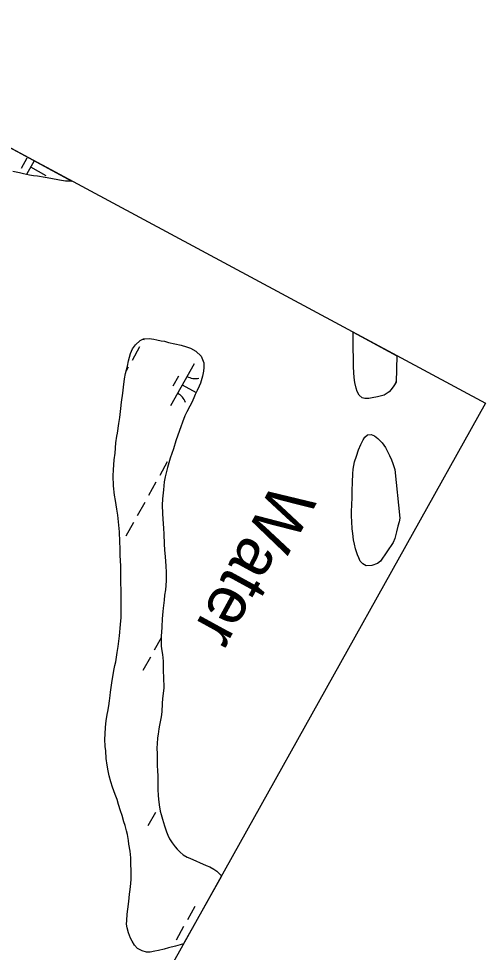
# Model space of a CAD drawing. Extents: x 3923531 to 3943530, y 207391 to 229799.
# Drawn here: x 3941086 to 3941569, y 221718 to 222685 of the extents above; entities that cross this region are included whole.
import ezdxf

# ---------------------------------------------------------------- set-up
doc = ezdxf.new("R2010")
doc.units = 0
for name, color, linetype in [('V-GRID-FRAM', 7, 'Continuous'), ('V-RIVR-IDEN', 7, 'Continuous'), ('V-TOPO-SHOR', 7, 'Continuous'), ('V-WETL-SWMP', 7, 'Continuous')]:
    doc.layers.add(name, color=color, linetype=linetype)

msp = doc.modelspace()

# ---------------------------------------------------------------- linework, layer by layer
at = {"layer": 'V-GRID-FRAM'}
msp.add_lwpolyline([(3941569.42, 222286.79), (3934196.47, 209089.08), (3926890.07, 213186.24), (3934009.8, 226348.12), (3941569.42, 222286.79)], dxfattribs=at)
at = {"layer": 'V-TOPO-SHOR'}
for points in [[(3941140.86, 222517.03), (3941134.2, 222516.99), (3941128.13, 222517.97), (3941119.21, 222519.74), (3941113.34, 222520.72), (3941105.45, 222521.9), (3941101.2, 222522.28), (3941097.15, 222523.07), (3941090.87, 222524.45), (3941086.81, 222525.44), (3941079.93, 222526.82)], [(3941188.43, 222170.91), (3941187.59, 222177.18), (3941186.12, 222186.28), (3941185.08, 222191.53), (3941184.02, 222201.44), (3941183.76, 222211.55), (3941183.93, 222218.03), (3941184.89, 222228.15), (3941185.66, 222235.24), (3941186.62, 222245.76), (3941187.59, 222252.64), (3941188.18, 222255.88), (3941189.75, 222265.81), (3941190.73, 222272.08), (3941191.69, 222281.6), (3941192.46, 222288.08), (3941193.63, 222297.39), (3941194.4, 222303.46), (3941195.37, 222312.17), (3941196.56, 222317.63), (3941198.54, 222325.33), (3941199.72, 222330.8), (3941201.71, 222338.5), (3941203.7, 222343.17), (3941206.92, 222347.23), (3941211.55, 222351.7), (3941215.18, 222353.75), (3941221.05, 222353.78), (3941225.91, 222353.2), (3941228.94, 222352.6), (3941233.6, 222351.42), (3941236.84, 222351.03), (3941241.1, 222349.84), (3941247.58, 222348.46), (3941254.06, 222346.87), (3941259.73, 222345.28), (3941263.79, 222343.89), (3941269.47, 222340.68), (3941274.96, 222335.65), (3941277.83, 222328.79), (3941277.85, 222323.93), (3941277.47, 222320.09), (3941276.28, 222315.02), (3941274.09, 222307.73), (3941272.69, 222304.68), (3941270.7, 222300.02), (3941268.7, 222295.76), (3941267.5, 222292.52), (3941265.1, 222287.65), (3941263.29, 222284), (3941260.09, 222277.91), (3941258.09, 222273.85), (3941255.49, 222267.17), (3941253.7, 222262.3), (3941250.71, 222253.79), (3941248.71, 222248.11), (3941246.13, 222239.6), (3941244.54, 222234.74), (3941242.94, 222230.07), (3941239.96, 222220.35), (3941237.58, 222210.62), (3941236.6, 222205.56), (3941235.83, 222197.06), (3941234.87, 222187.75), (3941234.5, 222181.47), (3941234.75, 222172.78), (3941235.18, 222166.91), (3941235.84, 222157.61), (3941236.28, 222151.34), (3941236.53, 222141.43), (3941236.97, 222134.75), (3941237.61, 222128.08), (3941238.48, 222118.17), (3941238.71, 222111.9), (3941238.56, 222103), (3941237.8, 222093.69), (3941237.02, 222088.22), (3941236.44, 222082.96), (3941235.67, 222074.66), (3941235.29, 222071.22), (3941234.52, 222063.73), (3941234.15, 222055.43), (3941233.78, 222049.56), (3941233.39, 222046.32), (3941233.42, 222040.46), (3941233.65, 222035.2), (3941234.08, 222030.55), (3941234.71, 222026.5), (3941235.56, 222019.83), (3941235.58, 222014.77), (3941235.61, 222009.11), (3941235.85, 222003.44), (3941236.11, 221991.91), (3941234.95, 221980.98), (3941234.37, 221975.92), (3941234.01, 221967.42), (3941233.43, 221961.96), (3941232.84, 221958.72), (3941231.66, 221953.45), (3941231.07, 221949.6), (3941230.29, 221944.14)], [(3941477.01, 222308.8), (3941474.6, 222304.74), (3941471.99, 222301.08), (3941469.78, 222298.64), (3941464.54, 222295.18), (3941457.67, 222293.52), (3941452.21, 222292.48), (3941448.58, 222291.86), (3941444.53, 222291.63), (3941441.69, 222292.63), (3941438.64, 222295.24), (3941436.6, 222299.08), (3941435.57, 222302.51), (3941434.12, 222308.37), (3941433.49, 222313.63), (3941432.83, 222324.14), (3941432.78, 222332.24), (3941432.31, 222344.98), (3941432.47, 222353.07), (3941432.54, 222360.32)], [(3941460.79, 222123.19), (3941457.77, 222120.95), (3941451.92, 222118.69), (3941446.05, 222118.46), (3941442.6, 222120.67), (3941439.75, 222123.28), (3941438.32, 222126.91), (3941436.89, 222129.94), (3941434.83, 222136.2), (3941433.79, 222141.05), (3941432.76, 222145.3), (3941432.12, 222151.97), (3941431.48, 222156.82), (3941431.04, 222164.51), (3941430.81, 222169.77), (3941430.78, 222175.43), (3941430.95, 222181.1), (3941431.31, 222189.8), (3941431.27, 222196.07), (3941431.63, 222204.97), (3941432.2, 222213.68), (3941432.57, 222218.73), (3941433.75, 222226.23), (3941435.74, 222232.11), (3941437.93, 222238.59), (3941440.33, 222244.27), (3941442.73, 222248.93), (3941444.54, 222251.78), (3941447.15, 222254.22), (3941451.2, 222254.44), (3941454.65, 222253.04), (3941458.1, 222250.23), (3941462.37, 222246), (3941464.21, 222243.58), (3941466.04, 222240.96), (3941468.49, 222236.33), (3941470.13, 222232.89), (3941472.18, 222228.25), (3941473.61, 222224.62), (3941475.78, 222218.27)], [(3941256.75, 221727.09), (3941253.29, 221726.16), (3941248.24, 221724.72), (3941240.97, 221722.86), (3941236.73, 221721.62), (3941230.67, 221720.17), (3941227.03, 221719.35), (3941221.98, 221718.31), (3941218.33, 221718.49), (3941213.67, 221719.68), (3941209.01, 221722.29), (3941205.75, 221725.71), (3941203.5, 221729.74), (3941201.67, 221732.97), (3941199.61, 221738.42), (3941198.17, 221743.47), (3941197.54, 221747.51), (3941197.73, 221751.36), (3941198.3, 221757.64), (3941198.88, 221762.9), (3941199.85, 221770.79), (3941200.82, 221778.49), (3941201.4, 221783.35), (3941202.18, 221789.42), (3941202.36, 221794.07), (3941202.32, 221801.36), (3941202.06, 221811.27), (3941202.04, 221816.12), (3941201.39, 221823), (3941200.14, 221830.07), (3941199.72, 221834.12), (3941198.47, 221840.18), (3941197.64, 221844.02), (3941196.19, 221849.68), (3941194.96, 221853.51), (3941192.9, 221859.98), (3941191.46, 221864.62), (3941189.4, 221871.49), (3941187.76, 221876.54), (3941185.91, 221881.79), (3941183.04, 221889.26), (3941181.19, 221894.71), (3941179.54, 221900.98), (3941178.5, 221906.23), (3941177.45, 221912.09), (3941176.61, 221918.97), (3941176.16, 221927.06), (3941175.53, 221931.51), (3941175.09, 221938.99), (3941175.46, 221944.25), (3941175.63, 221951.33), (3941176.6, 221958.02), (3941177.58, 221964.49), (3941178.38, 221967.53), (3941179.35, 221973.61), (3941179.93, 221978.67), (3941180.51, 221984.14), (3941181.1, 221987.58), (3941181.68, 221992.64), (3941182.66, 221999.72), (3941183.64, 222005.6), (3941184.42, 222010.05), (3941185.41, 222015.32), (3941186.4, 222019.17), (3941187.96, 222028.89), (3941188.94, 222034.96), (3941190.3, 222046.09), (3941191.45, 222057.83), (3941192.02, 222065.12), (3941191.96, 222075.84), (3941191.92, 222083.73), (3941191.87, 222093.45), (3941191.63, 222100.73), (3941191.78, 222111.45), (3941191.74, 222118.53), (3941191.08, 222129.25), (3941191.04, 222136.33), (3941190.6, 222143.21), (3941190.34, 222153.73), (3941189.7, 222160.6), (3941188.43, 222170.91)], [(3941480.79, 222168.01), (3941480, 222163.96), (3941478.81, 222159.7), (3941477.43, 222153.83), (3941476.63, 222150.79), (3941475.64, 222146.94), (3941473.84, 222142.68), (3941460.79, 222123.19)], [(3941230.29, 221944.14), (3941229.71, 221940.29), (3941229.33, 221934.02), (3941229.15, 221929.97), (3941229.39, 221923.29), (3941229.42, 221916.82), (3941229.45, 221912.17), (3941229.68, 221905.69), (3941229.91, 221901.24), (3941230.15, 221894.97), (3941229.96, 221891.13), (3941230.19, 221886.88), (3941230.42, 221880.61), (3941230.65, 221876.77), (3941231.28, 221871.11), (3941232.53, 221864.44), (3941233.36, 221861), (3941234.8, 221856.15), (3941237.06, 221849.29), (3941239.12, 221843.03), (3941240.35, 221839.59), (3941241.99, 221835.76), (3941244.85, 221831.52), (3941247.9, 221827.49), (3941250.14, 221825.08), (3941253.19, 221822.06), (3941256.44, 221819.24), (3941260.3, 221816.84), (3941263.14, 221815.64), (3941279.97, 221808.24)], [(3941279.97, 221808.24), (3941284.02, 221806.85), (3941288.08, 221804.44), (3941291.13, 221802.23), (3941295.4, 221798), (3941295.95, 221797.27)]]:
    msp.add_lwpolyline(points, dxfattribs=at)
at = {"layer": 'V-WETL-SWMP'}
for p, q in [((3940941.65, 222624.05), (3941140.86, 222517.03)), ((3941094.3, 222540.55), (3941088.45, 222530.08)), ((3941101.74, 222538.04), (3941093.79, 222523.81)), ((3941086.81, 222525.44), (3941079.93, 222526.82)), ((3941098.11, 222531.55), (3941113.83, 222522.77)), ((3941090.87, 222524.45), (3941086.81, 222525.44)), ((3941097.15, 222523.07), (3941090.87, 222524.45)), ((3941101.2, 222522.28), (3941097.15, 222523.07)), ((3941105.45, 222521.9), (3941101.2, 222522.28)), ((3941113.34, 222520.73), (3941105.45, 222521.9)), ((3941119.21, 222519.74), (3941113.34, 222520.73)), ((3941128.13, 222517.97), (3941119.21, 222519.74)), ((3941134.2, 222516.99), (3941128.13, 222517.97)), ((3941140.86, 222517.03), (3941134.2, 222516.99)), ((3941211.55, 222351.7), (3941215.18, 222353.75)), ((3941215.91, 222353.75), (3941215.05, 222352.21)), ((3941215.18, 222353.75), (3941221.05, 222353.78)), ((3941221.05, 222353.78), (3941225.91, 222353.2)), ((3941225.91, 222353.2), (3941228.94, 222352.6)), ((3941432.31, 222344.98), (3941432.47, 222353.07)), ((3941432.47, 222353.07), (3941432.54, 222360.32)), ((3941432.54, 222360.32), (3941477.62, 222336.11)), ((3941201.71, 222338.5), (3941203.7, 222343.17)), ((3941211.15, 222345.23), (3941203.35, 222331.26)), ((3941203.7, 222343.17), (3941206.92, 222347.23)), ((3941206.92, 222347.23), (3941211.55, 222351.7)), ((3941228.94, 222352.6), (3941233.6, 222351.41)), ((3941233.6, 222351.41), (3941236.84, 222351.03)), ((3941236.84, 222351.03), (3941241.1, 222349.84)), ((3941241.1, 222349.84), (3941247.58, 222348.45)), ((3941247.58, 222348.45), (3941254.06, 222346.87)), ((3941254.06, 222346.87), (3941259.73, 222345.28)), ((3941259.73, 222345.28), (3941263.79, 222343.89)), ((3941263.79, 222343.89), (3941269.47, 222340.68)), ((3941432.78, 222332.24), (3941432.31, 222344.98)), ((3941199.72, 222330.8), (3941201.71, 222338.5)), ((3941269.47, 222340.68), (3941274.96, 222335.65)), ((3941274.96, 222335.65), (3941277.83, 222328.79)), ((3941477.62, 222336.11), (3941477.01, 222308.8)), ((3941196.56, 222317.64), (3941198.54, 222325.33)), ((3941199.45, 222324.28), (3941197.26, 222320.36)), ((3941198.54, 222325.33), (3941199.72, 222330.8)), ((3941267.53, 222327.81), (3941243.15, 222284.16)), ((3941277.85, 222323.93), (3941277.47, 222320.09)), ((3941277.83, 222328.79), (3941277.85, 222323.93)), ((3941432.83, 222324.14), (3941432.78, 222332.24)), ((3941433.49, 222313.63), (3941432.83, 222324.14)), ((3941195.37, 222312.17), (3941196.56, 222317.64)), ((3941251.53, 222314.99), (3941245.68, 222304.51)), ((3941276.28, 222315.02), (3941274.09, 222307.73)), ((3941277.47, 222320.09), (3941276.28, 222315.02)), ((3941194.4, 222303.46), (3941195.37, 222312.17)), ((3941255.34, 222305.99), (3941269.72, 222297.95)), ((3941272.69, 222304.68), (3941270.7, 222300.02)), ((3941274.09, 222307.73), (3941272.69, 222304.68)), ((3941434.12, 222308.37), (3941433.49, 222313.63)), ((3941435.57, 222302.51), (3941434.12, 222308.37)), ((3941474.6, 222304.74), (3941471.99, 222301.08)), ((3941477.01, 222308.8), (3941474.6, 222304.74)), ((3941477.03, 222309.74), (3941476.18, 222308.22)), ((3941192.46, 222288.08), (3941193.63, 222297.39)), ((3941193.63, 222297.39), (3941194.4, 222303.46)), ((3941268.7, 222295.76), (3941267.5, 222292.52)), ((3941270.7, 222300.02), (3941268.7, 222295.76)), ((3941436.6, 222299.08), (3941435.57, 222302.51)), ((3941438.64, 222295.24), (3941436.6, 222299.08)), ((3941441.69, 222292.63), (3941438.64, 222295.24)), ((3941464.54, 222295.18), (3941457.67, 222293.52)), ((3941469.78, 222298.64), (3941464.54, 222295.18)), ((3941471.99, 222301.08), (3941469.78, 222298.64)), ((3941191.69, 222281.6), (3941192.46, 222288.08)), ((3941265.1, 222287.65), (3941263.29, 222284)), ((3941267.5, 222292.52), (3941265.1, 222287.65)), ((3941444.53, 222291.63), (3941441.69, 222292.63)), ((3941448.57, 222291.86), (3941444.53, 222291.63)), ((3941452.21, 222292.48), (3941448.57, 222291.86)), ((3941457.67, 222293.52), (3941452.21, 222292.48)), ((3941190.73, 222272.08), (3941191.69, 222281.6)), ((3941260.09, 222277.91), (3941258.09, 222273.85)), ((3941263.29, 222284), (3941260.09, 222277.91)), ((3941188.18, 222255.88), (3941189.75, 222265.81)), ((3941189.75, 222265.81), (3941190.73, 222272.08)), ((3941255.49, 222267.17), (3941253.7, 222262.3)), ((3941258.09, 222273.85), (3941255.49, 222267.17)), ((3941253.7, 222262.3), (3941250.71, 222253.79)), ((3941186.62, 222245.76), (3941187.59, 222252.64)), ((3941187.59, 222252.64), (3941188.18, 222255.88)), ((3941248.71, 222248.11), (3941246.13, 222239.6)), ((3941250.71, 222253.79), (3941248.71, 222248.11)), ((3941185.66, 222235.24), (3941186.62, 222245.76)), ((3941246.13, 222239.6), (3941244.54, 222234.74)), ((3941183.93, 222218.03), (3941184.89, 222228.15)), ((3941184.89, 222228.15), (3941185.66, 222235.24)), ((3941242.94, 222230.08), (3941239.96, 222220.35)), ((3941244.54, 222234.74), (3941242.94, 222230.08)), ((3941183.76, 222211.55), (3941183.93, 222218.03)), ((3941239.79, 222226.14), (3941231.99, 222212.17)), ((3941239.96, 222220.35), (3941237.58, 222210.62)), ((3941184.02, 222201.44), (3941183.76, 222211.55)), ((3941237.58, 222210.62), (3941236.6, 222205.56)), ((3941185.08, 222191.53), (3941184.02, 222201.44)), ((3941228.09, 222205.18), (3941220.28, 222191.22)), ((3941236.6, 222205.56), (3941235.83, 222197.06)), ((3941186.12, 222186.28), (3941185.08, 222191.53)), ((3941235.83, 222197.06), (3941234.87, 222187.75)), ((3941187.59, 222177.18), (3941186.12, 222186.28)), ((3941216.38, 222184.23), (3941208.58, 222170.26)), ((3941234.87, 222187.75), (3941234.5, 222181.47)), ((3941234.5, 222181.47), (3941234.75, 222172.78)), ((3941188.43, 222170.91), (3941187.59, 222177.18)), ((3941189.7, 222160.6), (3941188.43, 222170.91)), ((3941234.75, 222172.78), (3941235.18, 222166.91)), ((3941190.34, 222153.73), (3941189.7, 222160.6)), ((3941204.68, 222163.28), (3941196.87, 222149.31)), ((3941235.18, 222166.91), (3941235.84, 222157.61)), ((3941190.6, 222143.21), (3941190.34, 222153.73)), ((3941235.84, 222157.61), (3941236.28, 222151.34)), ((3941236.28, 222151.34), (3941236.53, 222141.43)), ((3941191.04, 222136.33), (3941190.6, 222143.21)), ((3941236.53, 222141.43), (3941236.97, 222134.75)), ((3941191.08, 222129.25), (3941191.04, 222136.33)), ((3941236.97, 222134.75), (3941237.62, 222128.08)), ((3941191.74, 222118.53), (3941191.08, 222129.25)), ((3941237.62, 222128.08), (3941238.48, 222118.17)), ((3941191.63, 222100.73), (3941191.78, 222111.45)), ((3941191.78, 222111.45), (3941191.74, 222118.53)), ((3941238.48, 222118.17), (3941238.71, 222111.9)), ((3941238.71, 222111.9), (3941238.56, 222103)), ((3941238.56, 222103), (3941237.8, 222093.69)), ((3941191.87, 222093.44), (3941191.63, 222100.73)), ((3941191.92, 222083.73), (3941191.87, 222093.44)), ((3941237.8, 222093.69), (3941237.02, 222088.22)), ((3941191.96, 222075.84), (3941191.92, 222083.73)), ((3941236.44, 222082.96), (3941235.67, 222074.66)), ((3941237.02, 222088.22), (3941236.44, 222082.96)), ((3941192.02, 222065.12), (3941191.96, 222075.84)), ((3941235.67, 222074.66), (3941235.29, 222071.22)), ((3941191.45, 222057.83), (3941192.02, 222065.12)), ((3941234.52, 222063.73), (3941234.15, 222055.43)), ((3941235.29, 222071.22), (3941234.52, 222063.73)), ((3941190.3, 222046.09), (3941191.45, 222057.83)), ((3941234.15, 222055.43), (3941233.78, 222049.56)), ((3941188.94, 222034.96), (3941190.3, 222046.09)), ((3941233.41, 222044.01), (3941226.17, 222031.05)), ((3941233.78, 222049.56), (3941233.39, 222046.32)), ((3941233.39, 222046.32), (3941233.42, 222040.46)), ((3941187.96, 222028.89), (3941188.94, 222034.96)), ((3941233.42, 222040.46), (3941233.65, 222035.2)), ((3941233.65, 222035.2), (3941234.08, 222030.54)), ((3941186.4, 222019.17), (3941187.96, 222028.89)), ((3941222.27, 222024.07), (3941214.46, 222010.1)), ((3941234.08, 222030.54), (3941234.71, 222026.5)), ((3941234.71, 222026.5), (3941235.56, 222019.83)), ((3941184.42, 222010.05), (3941185.41, 222015.32)), ((3941185.41, 222015.32), (3941186.4, 222019.17)), ((3941235.56, 222019.83), (3941235.58, 222014.77)), ((3941235.58, 222014.77), (3941235.61, 222009.11)), ((3941182.66, 221999.72), (3941183.64, 222005.6)), ((3941183.64, 222005.6), (3941184.42, 222010.05)), ((3941235.61, 222009.11), (3941235.85, 222003.44)), ((3941181.68, 221992.64), (3941182.66, 221999.72)), ((3941235.85, 222003.44), (3941236.11, 221991.91)), ((3941180.51, 221984.14), (3941181.1, 221987.58)), ((3941181.1, 221987.58), (3941181.68, 221992.64)), ((3941236.11, 221991.91), (3941234.95, 221980.98)), ((3941179.35, 221973.61), (3941179.94, 221978.67)), ((3941179.94, 221978.67), (3941180.51, 221984.14)), ((3941234.37, 221975.92), (3941234.01, 221967.42)), ((3941234.95, 221980.98), (3941234.37, 221975.92)), ((3941177.58, 221964.49), (3941178.38, 221967.53)), ((3941178.38, 221967.53), (3941179.35, 221973.61)), ((3941234.01, 221967.42), (3941233.43, 221961.96)), ((3941175.63, 221951.33), (3941176.6, 221958.01)), ((3941176.6, 221958.01), (3941177.58, 221964.49)), ((3941232.84, 221958.72), (3941231.66, 221953.45)), ((3941233.43, 221961.96), (3941232.84, 221958.72)), ((3941175.46, 221944.25), (3941175.63, 221951.33)), ((3941231.07, 221949.6), (3941230.29, 221944.14)), ((3941231.66, 221953.45), (3941231.07, 221949.6)), ((3941175.09, 221938.99), (3941175.46, 221944.25)), ((3941175.53, 221931.51), (3941175.09, 221938.99)), ((3941229.71, 221940.29), (3941229.33, 221934.02)), ((3941230.29, 221944.14), (3941229.71, 221940.29)), ((3941176.16, 221927.06), (3941175.53, 221931.51)), ((3941229.33, 221934.02), (3941229.15, 221929.97)), ((3941229.15, 221929.97), (3941229.39, 221923.29)), ((3941176.61, 221918.97), (3941176.16, 221927.06)), ((3941177.45, 221912.09), (3941176.61, 221918.97)), ((3941229.39, 221923.29), (3941229.42, 221916.82)), ((3941178.5, 221906.23), (3941177.45, 221912.09)), ((3941229.42, 221916.82), (3941229.45, 221912.17)), ((3941229.45, 221912.17), (3941229.69, 221905.69)), ((3941179.54, 221900.98), (3941178.5, 221906.23)), ((3941181.19, 221894.71), (3941179.54, 221900.98)), ((3941229.69, 221905.69), (3941229.91, 221901.24)), ((3941229.91, 221901.24), (3941230.15, 221894.97)), ((3941183.04, 221889.26), (3941181.19, 221894.71)), ((3941185.91, 221881.79), (3941183.04, 221889.26)), ((3941230.15, 221894.97), (3941229.96, 221891.13)), ((3941229.96, 221891.13), (3941230.19, 221886.88)), ((3941187.76, 221876.54), (3941185.91, 221881.79)), ((3941230.19, 221886.88), (3941230.42, 221880.61)), ((3941230.42, 221880.61), (3941230.65, 221876.77)), ((3941189.4, 221871.49), (3941187.76, 221876.54)), ((3941191.46, 221864.62), (3941189.4, 221871.49)), ((3941230.65, 221876.77), (3941231.28, 221871.11)), ((3941231.28, 221871.11), (3941232.53, 221864.44)), ((3941231.46, 221870.16), (3941231.4, 221870.05)), ((3941192.9, 221859.98), (3941191.46, 221864.62)), ((3941194.96, 221853.52), (3941192.9, 221859.98)), ((3941227.5, 221863.07), (3941219.69, 221849.1)), ((3941232.53, 221864.44), (3941233.36, 221861)), ((3941233.36, 221861), (3941234.8, 221856.15)), ((3941196.19, 221849.68), (3941194.96, 221853.52)), ((3941234.8, 221856.15), (3941237.06, 221849.29)), ((3941197.64, 221844.02), (3941196.19, 221849.68)), ((3941198.47, 221840.18), (3941197.64, 221844.02)), ((3941199.72, 221834.12), (3941198.47, 221840.18)), ((3941237.06, 221849.29), (3941239.12, 221843.03)), ((3941239.12, 221843.03), (3941240.35, 221839.59)), ((3941200.14, 221830.07), (3941199.72, 221834.12)), ((3941240.35, 221839.59), (3941241.99, 221835.76)), ((3941241.99, 221835.76), (3941244.85, 221831.52)), ((3941244.85, 221831.52), (3941247.9, 221827.49)), ((3941201.39, 221823), (3941200.14, 221830.07)), ((3941202.04, 221816.12), (3941201.39, 221823)), ((3941247.9, 221827.49), (3941250.14, 221825.08)), ((3941250.14, 221825.08), (3941253.19, 221822.06)), ((3941253.19, 221822.06), (3941256.44, 221819.24)), ((3941202.06, 221811.27), (3941202.04, 221816.12)), ((3941202.32, 221801.36), (3941202.06, 221811.27)), ((3941256.44, 221819.24), (3941260.3, 221816.84)), ((3941260.3, 221816.84), (3941263.14, 221815.64)), ((3941263.14, 221815.64), (3941279.97, 221808.24)), ((3941279.97, 221808.24), (3941284.02, 221806.85)), ((3941284.02, 221806.85), (3941288.08, 221804.44)), ((3941288.08, 221804.44), (3941291.13, 221802.23)), ((3941291.13, 221802.23), (3941295.4, 221798)), ((3941202.18, 221789.42), (3941202.35, 221794.07)), ((3941202.35, 221794.07), (3941202.32, 221801.36)), ((3941295.95, 221797.27), (3941256.75, 221727.09)), ((3941295.4, 221798), (3941295.95, 221797.27)), ((3941200.82, 221778.49), (3941201.4, 221783.35)), ((3941201.4, 221783.35), (3941202.18, 221789.42)), ((3941199.85, 221770.79), (3941200.82, 221778.49)), ((3941198.3, 221757.64), (3941198.88, 221762.9)), ((3941198.88, 221762.9), (3941199.85, 221770.79)), ((3941268.5, 221765.76), (3941260.69, 221751.8)), ((3941197.73, 221751.36), (3941198.3, 221757.64)), ((3941197.54, 221747.51), (3941197.73, 221751.36)), ((3941198.17, 221743.47), (3941197.54, 221747.51)), ((3941199.61, 221738.42), (3941198.17, 221743.47)), ((3941256.79, 221744.81), (3941248.99, 221730.84)), ((3941201.67, 221732.97), (3941199.61, 221738.42)), ((3941203.5, 221729.74), (3941201.67, 221732.97)), ((3941205.75, 221725.71), (3941203.5, 221729.74)), ((3941209.01, 221722.29), (3941205.75, 221725.71)), ((3941248.24, 221724.72), (3941240.97, 221722.86)), ((3941253.29, 221726.16), (3941248.24, 221724.72)), ((3941256.75, 221727.09), (3941253.29, 221726.16)), ((3941213.67, 221719.68), (3941209.01, 221722.29)), ((3941218.33, 221718.49), (3941213.67, 221719.68)), ((3941221.98, 221718.31), (3941218.33, 221718.49)), ((3941227.03, 221719.35), (3941221.98, 221718.31)), ((3941230.67, 221720.17), (3941227.03, 221719.35)), ((3941236.73, 221721.62), (3941230.67, 221720.17)), ((3941240.97, 221722.86), (3941236.73, 221721.62))]:
    msp.add_line(p, q, dxfattribs=at)
msp.add_lwpolyline([(3941475.78, 222218.27), (3941480.79, 222168.01), (3941480, 222163.96), (3941478.81, 222159.7), (3941477.43, 222153.83), (3941476.63, 222150.79), (3941475.64, 222146.94), (3941473.84, 222142.68), (3941460.79, 222123.19), (3941457.77, 222120.95), (3941451.92, 222118.69), (3941446.05, 222118.46), (3941442.6, 222120.67), (3941439.75, 222123.28), (3941438.32, 222126.92), (3941436.89, 222129.94), (3941434.83, 222136.2), (3941433.79, 222141.05), (3941432.76, 222145.3), (3941432.12, 222151.97), (3941431.48, 222156.82), (3941431.04, 222164.51), (3941430.81, 222169.77), (3941430.78, 222175.43), (3941430.95, 222181.1), (3941431.31, 222189.8), (3941431.28, 222196.07), (3941431.63, 222204.97), (3941432.2, 222213.68), (3941432.57, 222218.74), (3941433.75, 222226.23), (3941435.74, 222232.11), (3941437.93, 222238.59), (3941440.33, 222244.27), (3941442.73, 222248.93), (3941444.54, 222251.78), (3941447.15, 222254.22), (3941451.2, 222254.44), (3941454.65, 222253.04), (3941458.1, 222250.23), (3941462.37, 222246), (3941464.21, 222243.58), (3941466.04, 222240.96), (3941468.49, 222236.32), (3941470.13, 222232.89), (3941472.18, 222228.25), (3941473.61, 222224.62)], close=True, dxfattribs=at)
for centre, start, end in [((3941269.02, 222329.99), 240.03808, 281.58174), ((3941242.08, 222281.76), 20.03808, 61.58174)]:
    msp.add_arc(centre, 17.62, start, end, dxfattribs=at)

# ---------------------------------------------------------------- texts
at = {"layer": 'V-RIVR-IDEN'}
msp.add_text('Water', height=50, rotation=241.3214, dxfattribs=at).set_placement((3941351, 222207.72))

doc.saveas('drawing.dxf')
